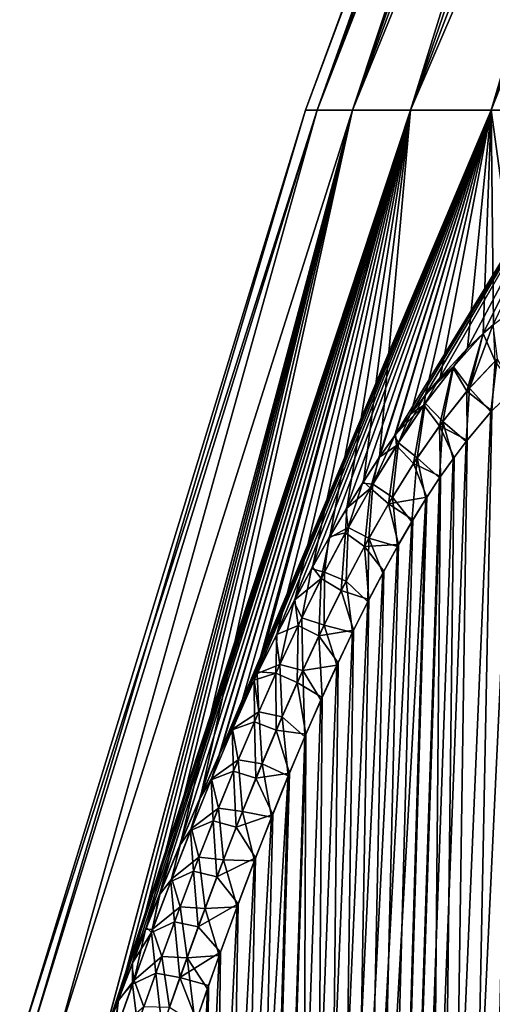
# Model space of a CAD drawing. Header units: metres. Extents: x -109 to 109, y -505 to 40.
# Tile 239 of 331: x 55.92 to 59.3, y -72.84 to -65.8. Entities that reach past the tile are written whole.
import ezdxf

# ---------------------------------------------------------------- set-up
doc = ezdxf.new("R2010")
doc.units = ezdxf.units.M
doc.layers.add('solid_K244224000C74', color=7, linetype='CONTINUOUS')

msp = doc.modelspace()

# ---------------------------------------------------------------- linework, layer by layer
at = {"layer": 'solid_K244224000C74'}
for points in [[(57.965958, -66.448959), (60.373718, -59.914131), (60.397369, -59.914131, -0.873057)], [(58.049881, -66.448959, -1.761773), (57.965958, -66.448959), (60.397369, -59.914131, -0.873057)], [(58.049881, -66.448959, 1.761773), (60.373718, -59.914131), (57.965958, -66.448959)], [(58.049881, -66.448959, -1.761773), (60.46825, -59.914131, -1.743554), (60.586155, -59.914131, -2.608938)], [(58.300892, -66.448959, -3.507591), (58.049881, -66.448959, -1.761773), (60.586155, -59.914131, -2.608938)], [(58.049881, -66.448959, -1.761773), (60.397369, -59.914131, -0.873057), (60.46825, -59.914131, -1.743554)], [(58.049881, -66.448959, 1.761773), (60.397369, -59.914131, 0.873057), (60.373718, -59.914131)], [(58.049881, -66.448959, 1.761773), (60.46825, -59.914131, 1.743554), (60.397369, -59.914131, 0.873057)], [(58.049881, -66.448959, 1.761773), (58.300892, -66.448959, 3.507591), (60.46825, -59.914131, 1.743554)], [(58.300892, -66.448959, -3.507591), (60.75074, -59.914131, -3.466668), (60.961517, -59.914131, -4.31423)], [(58.716717, -66.448959, -5.221643), (58.300892, -66.448959, -3.507591), (60.961517, -59.914131, -4.31423)], [(58.300892, -66.448959, -3.507591), (60.586155, -59.914131, -2.608938), (60.75074, -59.914131, -3.466668)], [(58.300892, -66.448959, 3.507591), (60.586155, -59.914131, 2.608938), (60.46825, -59.914131, 1.743554)], [(58.300892, -66.448959, 3.507591), (60.75074, -59.914131, 3.466668), (60.586155, -59.914131, 2.608938)], [(58.300892, -66.448959, 3.507591), (58.716717, -66.448959, 5.221643), (60.75074, -59.914131, 3.466668)], [(58.716717, -66.448959, -5.221643), (61.217876, -59.914131, -5.149138), (61.519054, -59.914131, -5.968943)], [(59.293587, -66.448959, -6.888408), (58.716717, -66.448959, -5.221643), (61.519054, -59.914131, -5.968943)], [(58.716717, -66.448959, -5.221643), (60.961517, -59.914131, -4.31423), (61.217876, -59.914131, -5.149138)], [(58.716717, -66.448959, 5.221643), (60.961517, -59.914131, 4.31423), (60.75074, -59.914131, 3.466668)], [(58.716717, -66.448959, 5.221643), (61.217876, -59.914131, 5.149138), (60.961517, -59.914131, 4.31423)], [(58.716717, -66.448959, 5.221643), (59.293587, -66.448959, 6.888408), (61.217876, -59.914131, 5.149138)], [(59.293587, -66.448959, -6.888408), (61.519054, -59.914131, -5.968943), (61.864178, -59.914131, -6.77124)], [(60.026283, -66.448959, -8.49279), (59.293587, -66.448959, -6.888408), (61.864178, -59.914131, -6.77124)], [(59.293587, -66.448959, 6.888408), (61.519054, -59.914131, 5.968943), (61.217876, -59.914131, 5.149138)], [(59.293587, -66.448959, 6.888408), (61.864178, -59.914131, 6.771239), (61.519054, -59.914131, 5.968943)], [(59.293587, -66.448959, 6.888408), (60.026283, -66.448959, 8.49279), (61.864178, -59.914131, 6.771239)], [(55.924019, -73.114449), (57.965958, -66.448959), (58.049881, -66.448959, -1.761773)], [(55.990116, -73.114449, 1.6479), (57.965958, -66.448959), (55.924019, -73.114449)], [(55.990112, -73.114449, -1.647851), (55.924019, -73.114449), (58.049881, -66.448959, -1.761773)], [(55.990112, -73.114449, -1.647851), (58.049881, -66.448959, -1.761773), (56.187958, -73.114449, -3.285115)], [(55.990116, -73.114449, 1.6479), (58.049881, -66.448959, 1.761773), (57.965958, -66.448959)], [(55.990116, -73.114449, 1.6479), (56.187977, -73.114449, 3.285214), (58.049881, -66.448959, 1.761773)], [(56.187958, -73.114449, -3.285115), (58.049881, -66.448959, -1.761773), (58.300892, -66.448959, -3.507591)], [(56.187958, -73.114449, -3.285115), (58.300892, -66.448959, -3.507591), (56.518459, -73.105301, -4.899496)], [(56.187977, -73.114449, 3.285214), (58.300892, -66.448959, 3.507591), (58.049881, -66.448959, 1.761773)], [(56.187977, -73.114449, 3.285214), (56.518547, -73.10508, 4.899594), (58.300892, -66.448959, 3.507591)], [(56.518459, -73.105301, -4.899496), (58.300892, -66.448959, -3.507591), (58.716717, -66.448959, -5.221643)], [(56.623951, -72.822647, -4.998923), (56.518459, -73.105301, -4.899496), (58.716717, -66.448959, -5.221643)], [(56.518547, -73.10508, 4.899594), (56.629612, -72.807693, 5.004322), (58.300892, -66.448959, 3.507591)], [(56.724266, -72.559814, -5.094802), (56.623951, -72.822647, -4.998923), (58.716717, -66.448959, -5.221643)], [(56.629612, -72.807693, 5.004322), (56.73, -72.544998, 5.100358), (58.300892, -66.448959, 3.507591)], [(56.823524, -72.305542, -5.191098), (56.724266, -72.559814, -5.094802), (58.716717, -66.448959, -5.221643)], [(56.73, -72.544998, 5.100358), (56.829334, -72.290871, 5.196811), (58.300892, -66.448959, 3.507591)], [(56.921627, -72.060173, -5.288), (56.823524, -72.305542, -5.191098), (58.716717, -66.448959, -5.221643)], [(56.829334, -72.290871, 5.196811), (56.927509, -72.045654, 5.29387), (58.300892, -66.448959, 3.507591)], [(57.066685, -71.707893, -5.434099), (56.921627, -72.060173, -5.288), (58.716717, -66.448959, -5.221643)], [(56.927509, -72.045654, 5.29387), (57.072674, -71.693619, 5.440209), (58.300892, -66.448959, 3.507591)], [(57.209297, -71.373375, -5.580614), (57.066685, -71.707893, -5.434099), (58.716717, -66.448959, -5.221643)], [(57.072674, -71.693619, 5.440209), (57.215393, -71.35936, 5.586965), (58.300892, -66.448959, 3.507591)], [(57.349293, -71.057091, -5.727945), (57.209297, -71.373375, -5.580614), (58.716717, -66.448959, -5.221643)], [(57.215393, -71.35936, 5.586965), (58.716717, -66.448959, 5.221643), (58.300892, -66.448959, 3.507591)], [(57.215393, -71.35936, 5.586965), (57.355499, -71.043327, 5.73454), (58.716717, -66.448959, 5.221643)], [(57.349293, -71.057091, -5.727945), (58.716717, -66.448959, -5.221643), (59.293587, -66.448959, -6.888408)], [(57.486652, -70.758392, -5.87583), (57.349293, -71.057091, -5.727945), (59.293587, -66.448959, -6.888408)], [(57.355499, -71.043327, 5.73454), (57.49297, -70.744896, 5.882671), (58.716717, -66.448959, 5.221643)], [(57.59819, -70.524002, -5.997967), (57.486652, -70.758392, -5.87583), (59.293587, -66.448959, -6.888408)], [(57.49297, -70.744896, 5.882671), (57.598335, -70.523674, 5.998107), (58.716717, -66.448959, 5.221643)], [(57.621449, -70.476082, -6.023699), (57.59819, -70.524002, -5.997967), (59.293587, -66.448959, -6.888408)], [(57.598335, -70.523674, 5.998107), (57.627869, -70.462875, 6.030791), (58.716717, -66.448959, 5.221643)], [(57.75354, -70.210609, -6.171999), (57.621449, -70.476082, -6.023699), (59.293587, -66.448959, -6.888408)], [(57.627869, -70.462875, 6.030791), (57.760063, -70.197723, 6.179347), (58.716717, -66.448959, 5.221643)], [(57.882915, -69.961349, -6.320426), (57.75354, -70.210609, -6.171999), (59.293587, -66.448959, -6.888408)], [(57.760063, -70.197723, 6.179347), (57.889538, -69.948799, 6.328033), (58.716717, -66.448959, 5.221643)], [(58.009617, -69.727173, -6.468386), (57.882915, -69.961349, -6.320426), (59.293587, -66.448959, -6.888408)], [(57.889538, -69.948799, 6.328033), (58.016327, -69.715012, 6.476263), (58.716717, -66.448959, 5.221643)], [(58.133541, -69.50856, -6.616379), (58.009617, -69.727173, -6.468386), (59.293587, -66.448959, -6.888408)], [(58.016327, -69.715012, 6.476263), (58.140331, -69.496834, 6.624535), (58.716717, -66.448959, 5.221643)], [(58.254662, -69.304855, -6.764029), (58.133541, -69.50856, -6.616379), (59.293587, -66.448959, -6.888408)], [(58.140331, -69.496834, 6.624535), (58.261524, -69.293594, 6.772472), (58.716717, -66.448959, 5.221643)], [(58.372959, -69.115044, -6.91069), (58.254662, -69.304855, -6.764029), (59.293587, -66.448959, -6.888408)], [(58.261524, -69.293594, 6.772472), (58.379902, -69.104256, 6.919432), (58.716717, -66.448959, 5.221643)], [(58.488365, -68.939636, -7.056916), (58.372959, -69.115044, -6.91069), (59.293587, -66.448959, -6.888408)], [(58.379902, -69.104256, 6.919432), (58.495415, -68.929298, 7.06601), (58.716717, -66.448959, 5.221643)], [(58.600838, -68.777893, -7.202258), (58.488365, -68.939636, -7.056916), (59.293587, -66.448959, -6.888408)], [(58.495415, -68.929298, 7.06601), (59.293587, -66.448959, 6.888408), (58.716717, -66.448959, 5.221643)], [(58.495415, -68.929298, 7.06601), (58.607979, -68.768044, 7.211665), (59.293587, -66.448959, 6.888408)], [(58.600838, -68.777893, -7.202258), (59.293587, -66.448959, -6.888408), (60.026283, -66.448959, -8.49279)], [(58.710335, -68.628799, -7.346004), (58.600838, -68.777893, -7.202258), (60.026283, -66.448959, -8.49279)], [(58.607979, -68.768044, 7.211665), (58.71748, -68.619484, 7.355564), (59.293587, -66.448959, 6.888408)], [(58.81675, -68.492966, -7.488705), (58.710335, -68.628799, -7.346004), (60.026283, -66.448959, -8.49279)], [(58.71748, -68.619484, 7.355564), (58.823803, -68.484238, 7.498228), (59.293587, -66.448959, 6.888408)], [(58.920135, -68.369446, -7.629959), (58.81675, -68.492966, -7.488705), (60.026283, -66.448959, -8.49279)], [(58.823803, -68.484238, 7.498228), (58.927055, -68.361343, 7.639393), (59.293587, -66.448959, 6.888408)], [(59.117683, -68.156311, -7.906448), (58.920135, -68.369446, -7.629959), (60.026283, -66.448959, -8.49279)], [(58.927055, -68.361343, 7.639393), (59.124378, -68.149628, 7.915969), (59.293587, -66.448959, 6.888408)], [(59.235268, -68.045166, -8.07599), (59.117683, -68.156311, -7.906448), (60.026283, -66.448959, -8.49279)], [(59.124378, -68.149628, 7.915969), (59.235401, -68.045143, 8.076255), (59.293587, -66.448959, 6.888408)], [(59.303555, -67.985725, -8.175849), (59.235268, -68.045166, -8.07599), (60.026283, -66.448959, -8.49279)], [(59.235401, -68.045143, 8.076255), (59.310089, -67.98037, 8.185557), (59.293587, -66.448959, 6.888408)], [(59.48497, -67.849205, 8.448168), (60.026283, -66.448959, 8.49279), (59.293587, -66.448959, 6.888408)], [(59.310089, -67.98037, 8.185557), (59.48497, -67.849205, 8.448168), (59.293587, -66.448959, 6.888408)], [(59.138371, -68.434776, -8.095856), (59.235268, -68.045166, -8.07599), (59.303555, -67.985725, -8.175849)], [(59.336315, -68.226891, -8.368567), (59.138371, -68.434776, -8.095856), (59.303555, -67.985725, -8.175849)], [(59.320377, -68.242073, 8.3461), (59.310089, -67.98037, 8.185557), (59.235401, -68.045143, 8.076255)], [(59.017735, -68.287895, 7.786486), (59.235401, -68.045143, 8.076255), (59.124378, -68.149628, 7.915969)], [(59.118496, -68.457825, 8.069182), (59.235401, -68.045143, 8.076255), (59.017735, -68.287895, 7.786486)], [(59.022541, -68.282166, -7.79274), (59.117683, -68.156311, -7.906448), (59.235268, -68.045166, -8.07599)], [(59.138371, -68.434776, -8.095856), (59.022541, -68.282166, -7.79274), (59.235268, -68.045166, -8.07599)], [(59.118496, -68.457825, 8.069182), (59.320377, -68.242073, 8.3461), (59.235401, -68.045143, 8.076255)], [(58.619736, -102.819321, -9.522743), (60.018959, -68.180748, -9.500344), (60.143055, -68.193947, -9.719368)], [(58.619736, -102.819321, -9.522743), (59.890728, -68.197083, -9.283277), (60.018959, -68.180748, -9.500344)], [(58.619736, -102.819321, -9.522743), (60.143055, -68.193947, -9.719368), (60.265053, -68.23732, -9.944122)], [(58.619736, -102.819321, -9.522743), (59.756123, -68.243668, -9.064617), (59.890728, -68.197083, -9.283277)], [(59.022541, -68.282166, -7.79274), (58.920135, -68.369446, -7.629959), (59.117683, -68.156311, -7.906448)], [(59.017735, -68.287895, 7.786486), (59.124378, -68.149628, 7.915969), (58.927055, -68.361343, 7.639393)], [(59.312313, -102.819366, -10.722225), (58.619736, -102.819321, -9.522743), (60.265053, -68.23732, -9.944122)], [(58.619736, -102.819321, -9.522743), (59.612644, -68.323792, -8.841026), (59.756123, -68.243668, -9.064617)], [(58.619946, -102.819336, 9.523075), (59.76144, -68.241394, 9.073096), (59.617813, -68.320358, 8.84892)], [(58.619946, -102.819336, 9.523075), (59.312447, -102.819359, 10.722473), (59.76144, -68.241394, 9.073096)], [(59.118496, -68.457825, 8.069182), (59.297844, -68.598885, 8.380928), (59.320377, -68.242073, 8.3461)], [(59.336315, -68.226891, -8.368567), (59.291389, -68.605797, -8.371897), (59.138371, -68.434776, -8.095856)], [(59.336315, -68.226891, -8.368567), (59.457928, -68.442955, -8.609971), (59.291389, -68.605797, -8.371897)], [(59.320377, -68.242073, 8.3461), (59.297844, -68.598885, 8.380928), (59.463596, -68.437996, 8.618258)], [(57.838432, -102.718796, -8.376284), (59.457928, -68.442955, -8.609971), (59.612644, -68.323792, -8.841026)], [(58.619736, -102.819321, -9.522743), (57.838432, -102.718796, -8.376284), (59.612644, -68.323792, -8.841026)], [(58.619946, -102.819336, 9.523075), (59.617813, -68.320358, 8.84892), (59.463596, -68.437996, 8.618258)], [(58.812145, -68.556831, 7.526468), (59.017735, -68.287895, 7.786486), (58.823803, -68.484238, 7.498228)], [(58.924408, -68.704231, 7.815548), (59.017735, -68.287895, 7.786486), (58.812145, -68.556831, 7.526468)], [(58.821308, -68.544037, -7.537802), (58.920135, -68.369446, -7.629959), (59.022541, -68.282166, -7.79274)], [(58.947666, -68.672905, -7.845361), (58.821308, -68.544037, -7.537802), (59.022541, -68.282166, -7.79274)], [(59.017735, -68.287895, 7.786486), (58.927055, -68.361343, 7.639393), (58.823803, -68.484238, 7.498228)], [(58.924408, -68.704231, 7.815548), (59.118496, -68.457825, 8.069182), (59.017735, -68.287895, 7.786486)], [(59.138371, -68.434776, -8.095856), (58.947666, -68.672905, -7.845361), (59.022541, -68.282166, -7.79274)], [(58.821308, -68.544037, -7.537802), (58.81675, -68.492966, -7.488705), (58.920135, -68.369446, -7.629959)], [(57.838432, -102.718796, -8.376284), (59.291389, -68.605797, -8.371897), (59.457928, -68.442955, -8.609971)], [(58.619946, -102.819336, 9.523075), (59.463596, -68.437996, 8.618258), (59.297844, -68.598885, 8.380928)], [(58.812145, -68.556831, 7.526468), (58.823803, -68.484238, 7.498228), (58.71748, -68.619484, 7.355564)], [(58.924408, -68.704231, 7.815548), (59.120228, -68.807144, 8.137704), (59.118496, -68.457825, 8.069182)], [(59.138371, -68.434776, -8.095856), (59.11314, -68.816261, -8.128226), (58.947666, -68.672905, -7.845361)], [(59.138371, -68.434776, -8.095856), (59.291389, -68.605797, -8.371897), (59.11314, -68.816261, -8.128226)], [(59.118496, -68.457825, 8.069182), (59.120228, -68.807144, 8.137704), (59.297844, -68.598885, 8.380928)], [(58.812145, -68.556831, 7.526468), (58.71748, -68.619484, 7.355564), (58.607979, -68.768044, 7.211665)], [(58.616302, -68.846306, 7.289752), (58.812145, -68.556831, 7.526468), (58.607979, -68.768044, 7.211665)], [(58.738083, -68.974594, 7.582749), (58.812145, -68.556831, 7.526468), (58.616302, -68.846306, 7.289752)], [(58.629486, -68.825844, -7.30539), (58.710335, -68.628799, -7.346004), (58.81675, -68.492966, -7.488705)], [(58.629486, -68.825844, -7.30539), (58.81675, -68.492966, -7.488705), (58.821308, -68.544037, -7.537802)], [(58.7645, -68.934357, -7.615168), (58.629486, -68.825844, -7.30539), (58.821308, -68.544037, -7.537802)], [(58.738083, -68.974594, 7.582749), (58.924408, -68.704231, 7.815548), (58.812145, -68.556831, 7.526468)], [(58.947666, -68.672905, -7.845361), (58.7645, -68.934357, -7.615168), (58.821308, -68.544037, -7.537802)], [(57.838432, -102.718796, -8.376284), (59.11314, -68.816261, -8.128226), (59.291389, -68.605797, -8.371897)], [(58.619946, -102.819336, 9.523075), (59.297844, -68.598885, 8.380928), (59.120228, -68.807144, 8.137704)], [(58.629486, -68.825844, -7.30539), (58.600838, -68.777893, -7.202258), (58.710335, -68.628799, -7.346004)], [(58.947666, -68.672905, -7.845361), (58.924355, -69.076996, -7.881667), (58.7645, -68.934357, -7.615168)], [(58.947666, -68.672905, -7.845361), (59.020046, -68.940262, -8.005233), (58.924355, -69.076996, -7.881667)], [(58.947666, -68.672905, -7.845361), (59.11314, -68.816261, -8.128226), (59.020046, -68.940262, -8.005233)], [(58.616302, -68.846306, 7.289752), (58.607979, -68.768044, 7.211665), (58.495415, -68.929298, 7.06601)], [(58.738083, -68.974594, 7.582749), (58.931675, -69.066254, 7.891024), (58.924408, -68.704231, 7.815548)], [(58.924408, -68.704231, 7.815548), (58.931675, -69.066254, 7.891024), (59.027279, -68.930305, 8.01469)], [(58.924408, -68.704231, 7.815548), (59.027279, -68.930305, 8.01469), (59.120228, -68.807144, 8.137704)], [(57.838432, -102.718796, -8.376284), (59.020046, -68.940262, -8.005233), (59.11314, -68.816261, -8.128226)], [(58.446259, -69.122963, -7.092354), (58.488365, -68.939636, -7.056916), (58.600838, -68.777893, -7.202258)], [(58.446259, -69.122963, -7.092354), (58.600838, -68.777893, -7.202258), (58.629486, -68.825844, -7.30539)], [(58.588512, -69.21434, -7.402923), (58.446259, -69.122963, -7.092354), (58.629486, -68.825844, -7.30539)], [(58.7645, -68.934357, -7.615168), (58.588512, -69.21434, -7.402923), (58.629486, -68.825844, -7.30539)], [(58.619946, -102.819336, 9.523075), (59.120228, -68.807144, 8.137704), (59.027279, -68.930305, 8.01469)], [(58.429443, -69.151443, 7.073182), (58.616302, -68.846306, 7.289752), (58.495415, -68.929298, 7.06601)], [(58.559227, -69.263313, 7.368348), (58.616302, -68.846306, 7.289752), (58.429443, -69.151443, 7.073182)], [(58.559227, -69.263313, 7.368348), (58.738083, -68.974594, 7.582749), (58.616302, -68.846306, 7.289752)], [(57.838432, -102.718796, -8.376284), (58.924355, -69.076996, -7.881667), (59.020046, -68.940262, -8.005233)], [(58.446259, -69.122963, -7.092354), (58.372959, -69.115044, -6.91069), (58.488365, -68.939636, -7.056916)], [(58.429443, -69.151443, 7.073182), (58.495415, -68.929298, 7.06601), (58.379902, -69.104256, 6.919432)], [(58.559227, -69.263313, 7.368348), (58.833794, -69.215469, 7.767331), (58.738083, -68.974594, 7.582749)], [(58.7645, -68.934357, -7.615168), (58.725903, -69.390419, -7.634208), (58.588512, -69.21434, -7.402923)], [(58.619946, -102.819336, 9.523075), (59.027279, -68.930305, 8.01469), (58.931675, -69.066254, 7.891024)], [(58.7645, -68.934357, -7.615168), (58.826347, -69.227135, -7.75803), (58.725903, -69.390419, -7.634208)], [(58.738083, -68.974594, 7.582749), (58.833794, -69.215469, 7.767331), (58.931675, -69.066254, 7.891024)], [(58.7645, -68.934357, -7.615168), (58.924355, -69.076996, -7.881667), (58.826347, -69.227135, -7.75803)], [(57.838432, -102.718796, -8.376284), (58.826347, -69.227135, -7.75803), (58.924355, -69.076996, -7.881667)], [(57.838631, -102.718834, 8.376556), (58.931675, -69.066254, 7.891024), (58.833794, -69.215469, 7.767331)], [(57.838631, -102.718834, 8.376556), (58.619946, -102.819336, 9.523075), (58.931675, -69.066254, 7.891024)], [(58.270817, -69.431999, -6.896048), (58.254662, -69.304855, -6.764029), (58.372959, -69.115044, -6.91069)], [(58.429443, -69.151443, 7.073182), (58.379902, -69.104256, 6.919432), (58.261524, -69.293594, 6.772472)], [(58.270817, -69.431999, -6.896048), (58.372959, -69.115044, -6.91069), (58.446259, -69.122963, -7.092354)], [(58.250679, -69.469017, 6.873967), (58.429443, -69.151443, 7.073182), (58.261524, -69.293594, 6.772472)], [(58.387299, -69.566872, 7.170121), (58.429443, -69.151443, 7.073182), (58.250679, -69.469017, 6.873967)], [(58.419216, -69.508743, -7.206393), (58.270817, -69.431999, -6.896048), (58.446259, -69.122963, -7.092354)], [(58.387299, -69.566872, 7.170121), (58.559227, -69.263313, 7.368348), (58.429443, -69.151443, 7.073182)], [(58.588512, -69.21434, -7.402923), (58.419216, -69.508743, -7.206393), (58.446259, -69.122963, -7.092354)], [(56.968903, -102.51619, -7.285695), (58.725903, -69.390419, -7.634208), (58.826347, -69.227135, -7.75803)], [(57.838432, -102.718796, -8.376284), (56.968903, -102.51619, -7.285695), (58.826347, -69.227135, -7.75803)], [(57.838631, -102.718834, 8.376556), (58.833794, -69.215469, 7.767331), (58.733505, -69.377724, 7.643482)], [(58.588512, -69.21434, -7.402923), (58.623173, -69.567383, -7.510493), (58.419216, -69.508743, -7.206393)], [(58.559227, -69.263313, 7.368348), (58.733505, -69.377724, 7.643482), (58.833794, -69.215469, 7.767331)], [(58.588512, -69.21434, -7.402923), (58.725903, -69.390419, -7.634208), (58.623173, -69.567383, -7.510493)], [(58.270817, -69.431999, -6.896048), (58.133541, -69.50856, -6.616379), (58.254662, -69.304855, -6.764029)], [(58.250679, -69.469017, 6.873967), (58.261524, -69.293594, 6.772472), (58.140331, -69.496834, 6.624535)], [(58.387299, -69.566872, 7.170121), (58.630928, -69.553642, 7.519729), (58.559227, -69.263313, 7.368348)], [(58.559227, -69.263313, 7.368348), (58.630928, -69.553642, 7.519729), (58.733505, -69.377724, 7.643482)], [(56.968903, -102.51619, -7.285695), (58.623173, -69.567383, -7.510493), (58.725903, -69.390419, -7.634208)], [(57.838631, -102.718834, 8.376556), (58.733505, -69.377724, 7.643482), (58.630928, -69.553642, 7.519729)], [(58.079121, -69.796272, 6.68961), (58.250679, -69.469017, 6.873967), (58.140331, -69.496834, 6.624535)], [(58.22168, -69.882133, 6.98596), (58.250679, -69.469017, 6.873967), (58.079121, -69.796272, 6.68961)], [(58.102394, -69.750755, -6.714299), (58.133541, -69.50856, -6.616379), (58.270817, -69.431999, -6.896048)], [(58.256096, -69.814987, -7.023746), (58.102394, -69.750755, -6.714299), (58.270817, -69.431999, -6.896048)], [(58.22168, -69.882133, 6.98596), (58.387299, -69.566872, 7.170121), (58.250679, -69.469017, 6.873967)], [(58.419216, -69.508743, -7.206393), (58.256096, -69.814987, -7.023746), (58.270817, -69.431999, -6.896048)], [(58.102394, -69.750755, -6.714299), (58.009617, -69.727173, -6.468386), (58.133541, -69.50856, -6.616379)], [(58.079121, -69.796272, 6.68961), (58.140331, -69.496834, 6.624535), (58.016327, -69.715012, 6.476263)], [(58.419216, -69.508743, -7.206393), (58.411087, -69.962967, -7.263917), (58.256096, -69.814987, -7.023746)], [(58.419216, -69.508743, -7.206393), (58.518253, -69.758247, -7.387075), (58.411087, -69.962967, -7.263917)], [(58.419216, -69.508743, -7.206393), (58.623173, -69.567383, -7.510493), (58.518253, -69.758247, -7.387075)], [(56.968903, -102.51619, -7.285695), (58.518253, -69.758247, -7.387075), (58.623173, -69.567383, -7.510493)], [(57.838631, -102.718834, 8.376556), (58.630928, -69.553642, 7.519729), (58.526138, -69.743515, 7.396248)], [(58.22168, -69.882133, 6.98596), (58.419086, -69.947258, 7.273009), (58.387299, -69.566872, 7.170121)], [(58.387299, -69.566872, 7.170121), (58.526138, -69.743515, 7.396248), (58.630928, -69.553642, 7.519729)], [(58.387299, -69.566872, 7.170121), (58.419086, -69.947258, 7.273009), (58.526138, -69.743515, 7.396248)], [(57.838631, -102.718834, 8.376556), (58.526138, -69.743515, 7.396248), (58.419086, -69.947258, 7.273009)], [(57.940228, -70.077248, -6.545103), (57.882915, -69.961349, -6.320426), (58.009617, -69.727173, -6.468386)], [(58.079121, -69.796272, 6.68961), (58.016327, -69.715012, 6.476263), (57.889538, -69.948799, 6.328033)], [(57.940228, -70.077248, -6.545103), (58.009617, -69.727173, -6.468386), (58.102394, -69.750755, -6.714299)], [(58.098595, -70.130806, -6.853261), (57.940228, -70.077248, -6.545103), (58.102394, -69.750755, -6.714299)], [(58.256096, -69.814987, -7.023746), (58.098595, -70.130806, -6.853261), (58.102394, -69.750755, -6.714299)], [(56.968903, -102.51619, -7.285695), (58.411087, -69.962967, -7.263917), (58.518253, -69.758247, -7.387075)], [(57.914085, -70.131584, 6.518294), (58.079121, -69.796272, 6.68961), (57.889538, -69.948799, 6.328033)], [(58.061844, -70.207024, 6.814218), (58.079121, -69.796272, 6.68961), (57.914085, -70.131584, 6.518294)], [(58.061844, -70.207024, 6.814218), (58.22168, -69.882133, 6.98596), (58.079121, -69.796272, 6.68961)], [(58.256096, -69.814987, -7.023746), (58.301769, -70.182274, -7.141235), (58.098595, -70.130806, -6.853261)], [(58.256096, -69.814987, -7.023746), (58.411087, -69.962967, -7.263917), (58.301769, -70.182274, -7.141235)], [(58.061844, -70.207024, 6.814218), (58.309875, -70.165627, 7.150231), (58.22168, -69.882133, 6.98596)], [(58.22168, -69.882133, 6.98596), (58.309875, -70.165627, 7.150231), (58.419086, -69.947258, 7.273009)], [(56.968903, -102.51619, -7.285695), (58.301769, -70.182274, -7.141235), (58.411087, -69.962967, -7.263917)], [(57.783752, -70.41024, -6.387012), (57.75354, -70.210609, -6.171999), (57.882915, -69.961349, -6.320426)], [(57.914085, -70.131584, 6.518294), (57.889538, -69.948799, 6.328033), (57.760063, -70.197723, 6.179347)], [(57.783752, -70.41024, -6.387012), (57.882915, -69.961349, -6.320426), (57.940228, -70.077248, -6.545103)], [(57.838631, -102.718834, 8.376556), (58.419086, -69.947258, 7.273009), (58.309875, -70.165627, 7.150231)], [(57.946232, -70.454521, -6.693536), (57.783752, -70.41024, -6.387012), (57.940228, -70.077248, -6.545103)], [(58.098595, -70.130806, -6.853261), (57.946232, -70.454521, -6.693536), (57.940228, -70.077248, -6.545103)], [(57.75489, -70.473495, 6.358341), (57.914085, -70.131584, 6.518294), (57.760063, -70.197723, 6.179347)], [(57.907288, -70.53994, 6.65347), (57.914085, -70.131584, 6.518294), (57.75489, -70.473495, 6.358341)], [(57.838631, -102.718834, 8.376556), (58.309875, -70.165627, 7.150231), (58.19849, -70.398438, 7.027929)], [(57.907288, -70.53994, 6.65347), (58.061844, -70.207024, 6.814218), (57.914085, -70.131584, 6.518294)], [(58.098595, -70.130806, -6.853261), (58.190296, -70.41597, -7.019042), (57.946232, -70.454521, -6.693536)], [(58.061844, -70.207024, 6.814218), (58.19849, -70.398438, 7.027929), (58.309875, -70.165627, 7.150231)], [(58.098595, -70.130806, -6.853261), (58.301769, -70.182274, -7.141235), (58.190296, -70.41597, -7.019042)], [(56.968903, -102.51619, -7.285695), (58.190296, -70.41597, -7.019042), (58.301769, -70.182274, -7.141235)], [(57.783752, -70.41024, -6.387012), (57.621449, -70.476082, -6.023699), (57.75354, -70.210609, -6.171999)], [(57.75489, -70.473495, 6.358341), (57.760063, -70.197723, 6.179347), (57.627869, -70.462875, 6.030791)], [(57.907288, -70.53994, 6.65347), (58.084938, -70.646133, 6.906168), (58.061844, -70.207024, 6.814218)], [(58.061844, -70.207024, 6.814218), (58.084938, -70.646133, 6.906168), (58.19849, -70.398438, 7.027929)], [(56.968903, -102.51619, -7.285695), (58.076664, -70.664543, -6.897407), (58.190296, -70.41597, -7.019042)], [(57.632431, -70.748734, -6.23875), (57.621449, -70.476082, -6.023699), (57.783752, -70.41024, -6.387012)], [(57.798603, -70.784988, -6.543456), (57.632431, -70.748734, -6.23875), (57.783752, -70.41024, -6.387012)], [(57.946232, -70.454521, -6.693536), (57.798603, -70.784988, -6.543456), (57.783752, -70.41024, -6.387012)], [(57.946232, -70.454521, -6.693536), (57.960922, -70.928665, -6.776448), (57.798603, -70.784988, -6.543456)], [(57.838631, -102.718834, 8.376556), (58.19849, -70.398438, 7.027929), (58.084938, -70.646133, 6.906168)], [(57.946232, -70.454521, -6.693536), (58.190296, -70.41597, -7.019042), (58.076664, -70.664543, -6.897407)], [(57.946232, -70.454521, -6.693536), (58.076664, -70.664543, -6.897407), (57.960922, -70.928665, -6.776448)], [(57.442169, -70.878876, 5.852016), (57.598335, -70.523674, 5.998107), (57.49297, -70.744896, 5.882671)], [(57.600964, -70.820892, 6.208378), (57.598335, -70.523674, 5.998107), (57.442169, -70.878876, 5.852016)], [(57.444084, -70.874466, -5.853786), (57.486652, -70.758392, -5.87583), (57.59819, -70.524002, -5.997967)], [(57.444084, -70.874466, -5.853786), (57.59819, -70.524002, -5.997967), (57.632431, -70.748734, -6.23875)], [(57.632431, -70.748734, -6.23875), (57.59819, -70.524002, -5.997967), (57.621449, -70.476082, -6.023699)], [(57.75489, -70.473495, 6.358341), (57.627869, -70.462875, 6.030791), (57.598335, -70.523674, 5.998107)], [(57.600964, -70.820892, 6.208378), (57.75489, -70.473495, 6.358341), (57.598335, -70.523674, 5.998107)], [(57.757534, -70.879471, 6.502417), (57.75489, -70.473495, 6.358341), (57.600964, -70.820892, 6.208378)], [(57.757534, -70.879471, 6.502417), (57.907288, -70.53994, 6.65347), (57.75489, -70.473495, 6.358341)], [(57.757534, -70.879471, 6.502417), (57.969257, -70.90937, 6.785068), (57.907288, -70.53994, 6.65347)], [(57.907288, -70.53994, 6.65347), (57.969257, -70.90937, 6.785068), (58.084938, -70.646133, 6.906168)], [(56.968903, -102.51619, -7.285695), (57.960922, -70.928665, -6.776448), (58.076664, -70.664543, -6.897407)], [(57.838631, -102.718834, 8.376556), (58.084938, -70.646133, 6.906168), (57.969257, -70.90937, 6.785068)], [(57.444084, -70.874466, -5.853786), (57.349293, -71.057091, -5.727945), (57.486652, -70.758392, -5.87583)], [(57.442169, -70.878876, 5.852016), (57.49297, -70.744896, 5.882671), (57.355499, -71.043327, 5.73454)], [(57.444084, -70.874466, -5.853786), (57.632431, -70.748734, -6.23875), (57.485771, -71.09182, -6.099156)], [(57.655296, -71.121086, -6.401943), (57.485771, -71.09182, -6.099156), (57.632431, -70.748734, -6.23875)], [(57.798603, -70.784988, -6.543456), (57.655296, -71.121086, -6.401943), (57.632431, -70.748734, -6.23875)], [(57.798603, -70.784988, -6.543456), (57.84304, -71.208015, -6.656155), (57.655296, -71.121086, -6.401943)], [(57.798603, -70.784988, -6.543456), (57.960922, -70.928665, -6.776448), (57.84304, -71.208015, -6.656155)], [(57.291477, -71.236717, 5.715112), (57.442169, -70.878876, 5.852016), (57.355499, -71.043327, 5.73454)], [(57.451881, -71.173042, 6.067387), (57.442169, -70.878876, 5.852016), (57.291477, -71.236717, 5.715112)], [(57.444084, -70.874466, -5.853786), (57.295212, -71.227623, -5.718457), (57.349293, -71.057091, -5.727945)], [(57.444084, -70.874466, -5.853786), (57.485771, -71.09182, -6.099156), (57.295212, -71.227623, -5.718457)], [(57.451881, -71.173042, 6.067387), (57.600964, -70.820892, 6.208378), (57.442169, -70.878876, 5.852016)], [(57.612221, -71.224701, 6.360115), (57.600964, -70.820892, 6.208378), (57.451881, -71.173042, 6.067387)], [(57.612221, -71.224701, 6.360115), (57.757534, -70.879471, 6.502417), (57.600964, -70.820892, 6.208378)], [(57.612221, -71.224701, 6.360115), (57.851421, -71.187828, 6.664617), (57.757534, -70.879471, 6.502417)], [(57.757534, -70.879471, 6.502417), (57.851421, -71.187828, 6.664617), (57.969257, -70.90937, 6.785068)], [(56.968903, -102.51619, -7.285695), (57.84304, -71.208015, -6.656155), (57.960922, -70.928665, -6.776448)], [(56.969036, -102.516228, 7.285848), (57.969257, -70.90937, 6.785068), (57.851421, -71.187828, 6.664617)], [(56.969036, -102.516228, 7.285848), (57.838631, -102.718834, 8.376556), (57.969257, -70.90937, 6.785068)], [(57.295212, -71.227623, -5.718457), (57.209297, -71.373375, -5.580614), (57.349293, -71.057091, -5.727945)], [(57.291477, -71.236717, 5.715112), (57.355499, -71.043327, 5.73454), (57.215393, -71.35936, 5.586965)], [(57.295212, -71.227623, -5.718457), (57.485771, -71.09182, -6.099156), (57.343418, -71.438911, -5.967406)], [(57.515987, -71.462044, -6.268167), (57.343418, -71.438911, -5.967406), (57.485771, -71.09182, -6.099156)], [(57.655296, -71.121086, -6.401943), (57.515987, -71.462044, -6.268167), (57.485771, -71.09182, -6.099156)], [(57.655296, -71.121086, -6.401943), (57.72303, -71.503578, -6.53662), (57.515987, -71.462044, -6.268167)], [(57.655296, -71.121086, -6.401943), (57.84304, -71.208015, -6.656155), (57.72303, -71.503578, -6.53662)], [(56.011192, -102.20826, -6.254889), (57.72303, -71.503578, -6.53662), (57.84304, -71.208015, -6.656155)], [(56.968903, -102.51619, -7.285695), (56.011192, -102.20826, -6.254889), (57.84304, -71.208015, -6.656155)], [(56.969036, -102.516228, 7.285848), (57.851421, -71.187828, 6.664617), (57.731449, -71.482506, 6.544915)], [(57.295212, -71.227623, -5.718457), (57.150791, -71.583931, -5.590774), (57.209297, -71.373375, -5.580614)], [(57.295212, -71.227623, -5.718457), (57.343418, -71.438911, -5.967406), (57.150791, -71.583931, -5.590774)], [(57.307209, -71.529251, 5.934391), (57.451881, -71.173042, 6.067387), (57.291477, -71.236717, 5.715112)], [(57.471001, -71.574844, 6.225689), (57.451881, -71.173042, 6.067387), (57.307209, -71.529251, 5.934391)], [(57.471001, -71.574844, 6.225689), (57.612221, -71.224701, 6.360115), (57.451881, -71.173042, 6.067387)], [(57.471001, -71.574844, 6.225689), (57.731449, -71.482506, 6.544915), (57.612221, -71.224701, 6.360115)], [(57.612221, -71.224701, 6.360115), (57.731449, -71.482506, 6.544915), (57.851421, -71.187828, 6.664617)], [(57.145287, -71.597717, 5.585942), (57.291477, -71.236717, 5.715112), (57.215393, -71.35936, 5.586965)], [(57.307209, -71.529251, 5.934391), (57.291477, -71.236717, 5.715112), (57.145287, -71.597717, 5.585942)], [(57.145287, -71.597717, 5.585942), (57.215393, -71.35936, 5.586965), (57.072674, -71.693619, 5.440209)], [(57.150791, -71.583931, -5.590774), (57.066685, -71.707893, -5.434099), (57.209297, -71.373375, -5.580614)], [(57.150791, -71.583931, -5.590774), (57.343418, -71.438911, -5.967406), (57.20504, -71.78952, -5.842746)], [(57.380405, -71.807266, -6.141442), (57.20504, -71.78952, -5.842746), (57.343418, -71.438911, -5.967406)], [(57.515987, -71.462044, -6.268167), (57.380405, -71.807266, -6.141442), (57.343418, -71.438911, -5.967406)], [(56.011192, -102.20826, -6.254889), (57.600891, -71.815559, -6.417885), (57.72303, -71.503578, -6.53662)], [(56.969036, -102.516228, 7.285848), (57.731449, -71.482506, 6.544915), (57.609341, -71.793617, 6.426009)], [(57.515987, -71.462044, -6.268167), (57.600891, -71.815559, -6.417885), (57.380405, -71.807266, -6.141442)], [(57.471001, -71.574844, 6.225689), (57.609341, -71.793617, 6.426009), (57.731449, -71.482506, 6.544915)], [(57.515987, -71.462044, -6.268167), (57.72303, -71.503578, -6.53662), (57.600891, -71.815559, -6.417885)], [(57.166584, -71.888954, 5.808573), (57.307209, -71.529251, 5.934391), (57.145287, -71.597717, 5.585942)], [(57.333553, -71.929176, 6.098341), (57.307209, -71.529251, 5.934391), (57.166584, -71.888954, 5.808573)], [(57.333553, -71.929176, 6.098341), (57.471001, -71.574844, 6.225689), (57.307209, -71.529251, 5.934391)], [(57.333553, -71.929176, 6.098341), (57.609341, -71.793617, 6.426009), (57.471001, -71.574844, 6.225689)], [(57.003265, -71.96151, 5.4638), (57.145287, -71.597717, 5.585942), (57.072674, -71.693619, 5.440209)], [(57.166584, -71.888954, 5.808573), (57.145287, -71.597717, 5.585942), (57.003265, -71.96151, 5.4638)], [(57.150791, -71.583931, -5.590774), (57.010426, -71.942947, -5.469926), (57.066685, -71.707893, -5.434099)], [(57.150791, -71.583931, -5.590774), (57.20504, -71.78952, -5.842746), (57.010426, -71.942947, -5.469926)], [(57.010426, -71.942947, -5.469926), (56.921627, -72.060173, -5.288), (57.066685, -71.707893, -5.434099)], [(57.003265, -71.96151, 5.4638), (57.072674, -71.693619, 5.440209), (56.927509, -72.045654, 5.29387)], [(56.969036, -102.516228, 7.285848), (57.609341, -71.793617, 6.426009), (57.485092, -72.121246, 6.307924)], [(57.010426, -71.942947, -5.469926), (57.20504, -71.78952, -5.842746), (57.070313, -72.143166, -5.724466)], [(57.248268, -72.156181, -6.021099), (57.070313, -72.143166, -5.724466), (57.20504, -71.78952, -5.842746)], [(57.380405, -71.807266, -6.141442), (57.248268, -72.156181, -6.021099), (57.20504, -71.78952, -5.842746)], [(57.333553, -71.929176, 6.098341), (57.485092, -72.121246, 6.307924), (57.609341, -71.793617, 6.426009)], [(56.011192, -102.20826, -6.254889), (57.476616, -72.144058, -6.299978), (57.600891, -71.815559, -6.417885)], [(57.380405, -71.807266, -6.141442), (57.476616, -72.144058, -6.299978), (57.248268, -72.156181, -6.021099)], [(57.380405, -71.807266, -6.141442), (57.600891, -71.815559, -6.417885), (57.476616, -72.144058, -6.299978)], [(57.029739, -72.251778, 5.689331), (57.166584, -71.888954, 5.808573), (57.003265, -71.96151, 5.4638)], [(57.199642, -72.287216, 5.977487), (57.166584, -71.888954, 5.808573), (57.029739, -72.251778, 5.689331)], [(57.199642, -72.287216, 5.977487), (57.333553, -71.929176, 6.098341), (57.166584, -71.888954, 5.808573)], [(57.199642, -72.287216, 5.977487), (57.485092, -72.121246, 6.307924), (57.333553, -71.929176, 6.098341)], [(56.865124, -72.327789, 5.348063), (57.003265, -71.96151, 5.4638), (56.927509, -72.045654, 5.29387)], [(57.029739, -72.251778, 5.689331), (57.003265, -71.96151, 5.4638), (56.865124, -72.327789, 5.348063)], [(57.010426, -71.942947, -5.469926), (56.873829, -72.304382, -5.355308), (56.921627, -72.060173, -5.288)], [(57.010426, -71.942947, -5.469926), (57.070313, -72.143166, -5.724466), (56.873829, -72.304382, -5.355308)], [(56.873829, -72.304382, -5.355308), (56.823524, -72.305542, -5.191098), (56.921627, -72.060173, -5.288)], [(56.865124, -72.327789, 5.348063), (56.927509, -72.045654, 5.29387), (56.829334, -72.290871, 5.196811)], [(56.011192, -102.20826, -6.254889), (57.35022, -72.490303, -6.183001), (57.476616, -72.144058, -6.299978)], [(56.873829, -72.304382, -5.355308), (57.070313, -72.143166, -5.724466), (56.939003, -72.499519, -5.612048)], [(57.119362, -72.508339, -5.906596), (56.939003, -72.499519, -5.612048), (57.070313, -72.143166, -5.724466)], [(56.969036, -102.516228, 7.285848), (57.485092, -72.121246, 6.307924), (57.358707, -72.46666, 6.190765)], [(57.248268, -72.156181, -6.021099), (57.119362, -72.508339, -5.906596), (57.070313, -72.143166, -5.724466)], [(57.199642, -72.287216, 5.977487), (57.358707, -72.46666, 6.190765), (57.485092, -72.121246, 6.307924)], [(57.248268, -72.156181, -6.021099), (57.476616, -72.144058, -6.299978), (57.35022, -72.490303, -6.183001)], [(57.248268, -72.156181, -6.021099), (57.35022, -72.490303, -6.183001), (57.119362, -72.508339, -5.906596)], [(56.896412, -72.617363, 5.576081), (57.029739, -72.251778, 5.689331), (56.865124, -72.327789, 5.348063)], [(57.069046, -72.648544, 5.862591), (57.029739, -72.251778, 5.689331), (56.896412, -72.617363, 5.576081)], [(57.069046, -72.648544, 5.862591), (57.199642, -72.287216, 5.977487), (57.029739, -72.251778, 5.689331)], [(57.069046, -72.648544, 5.862591), (57.358707, -72.46666, 6.190765), (57.199642, -72.287216, 5.977487)], [(56.740761, -72.667999, -5.246416), (56.724266, -72.559814, -5.094802), (56.823524, -72.305542, -5.191098)], [(56.865124, -72.327789, 5.348063), (56.829334, -72.290871, 5.196811), (56.73, -72.544998, 5.100358)], [(56.73056, -72.696266, 5.23812), (56.865124, -72.327789, 5.348063), (56.73, -72.544998, 5.100358)], [(56.896412, -72.617363, 5.576081), (56.865124, -72.327789, 5.348063), (56.73056, -72.696266, 5.23812)], [(56.873829, -72.304382, -5.355308), (56.740761, -72.667999, -5.246416), (56.823524, -72.305542, -5.191098)], [(56.873829, -72.304382, -5.355308), (56.939003, -72.499519, -5.612048), (56.740761, -72.667999, -5.246416)], [(56.011192, -102.20826, -6.254889), (57.264771, -72.730751, -6.105526), (57.35022, -72.490303, -6.183001)], [(56.969036, -102.516228, 7.285848), (57.358707, -72.46666, 6.190765), (57.273266, -72.706558, 6.113168)], [(57.069046, -72.648544, 5.862591), (57.273266, -72.706558, 6.113168), (57.358707, -72.46666, 6.190765)], [(57.119362, -72.508339, -5.906596), (57.35022, -72.490303, -6.183001), (57.264771, -72.730751, -6.105526)], [(56.740761, -72.667999, -5.246416), (56.623951, -72.822647, -4.998923), (56.724266, -72.559814, -5.094802)], [(56.73056, -72.696266, 5.23812), (56.73, -72.544998, 5.100358), (56.629612, -72.807693, 5.004322)], [(56.740761, -72.667999, -5.246416), (56.939003, -72.499519, -5.612048), (56.810909, -72.858322, -5.505033)], [(56.993507, -72.863419, -5.797503), (56.810909, -72.858322, -5.505033), (56.939003, -72.499519, -5.612048)], [(57.119362, -72.508339, -5.906596), (56.993507, -72.863419, -5.797503), (56.939003, -72.499519, -5.612048)], [(57.119362, -72.508339, -5.906596), (57.178375, -72.979095, -6.028484), (56.993507, -72.863419, -5.797503)], [(57.119362, -72.508339, -5.906596), (57.264771, -72.730751, -6.105526), (57.178375, -72.979095, -6.028484)], [(56.76635, -72.985374, 5.468282), (56.896412, -72.617363, 5.576081), (56.73056, -72.696266, 5.23812)], [(56.941544, -73.012756, 5.753132), (56.896412, -72.617363, 5.576081), (56.76635, -72.985374, 5.468282)], [(56.941544, -73.012756, 5.753132), (57.069046, -72.648544, 5.862591), (56.896412, -72.617363, 5.576081)], [(56.599335, -73.066704, 5.133491), (56.73056, -72.696266, 5.23812), (56.629612, -72.807693, 5.004322)], [(56.76635, -72.985374, 5.468282), (56.73056, -72.696266, 5.23812), (56.599335, -73.066704, 5.133491)], [(56.740761, -72.667999, -5.246416), (56.610973, -73.033546, -5.142751), (56.623951, -72.822647, -4.998923)], [(56.740761, -72.667999, -5.246416), (56.810909, -72.858322, -5.505033), (56.610973, -73.033546, -5.142751)], [(56.941544, -73.012756, 5.753132), (57.186874, -72.954361, 6.036001), (57.069046, -72.648544, 5.862591)], [(56.969036, -102.516228, 7.285848), (57.273266, -72.706558, 6.113168), (57.186874, -72.954361, 6.036001)], [(57.069046, -72.648544, 5.862591), (57.186874, -72.954361, 6.036001), (57.273266, -72.706558, 6.113168)], [(56.011192, -102.20826, -6.254889), (57.178375, -72.979095, -6.028484), (57.264771, -72.730751, -6.105526)], [(56.610973, -73.033546, -5.142751), (56.518459, -73.105301, -4.899496), (56.623951, -72.822647, -4.998923)], [(56.599335, -73.066704, 5.133491), (56.629612, -72.807693, 5.004322), (56.518547, -73.10508, 4.899594)]]:
    msp.add_3dface(points, dxfattribs=at)

doc.saveas('drawing.dxf')
